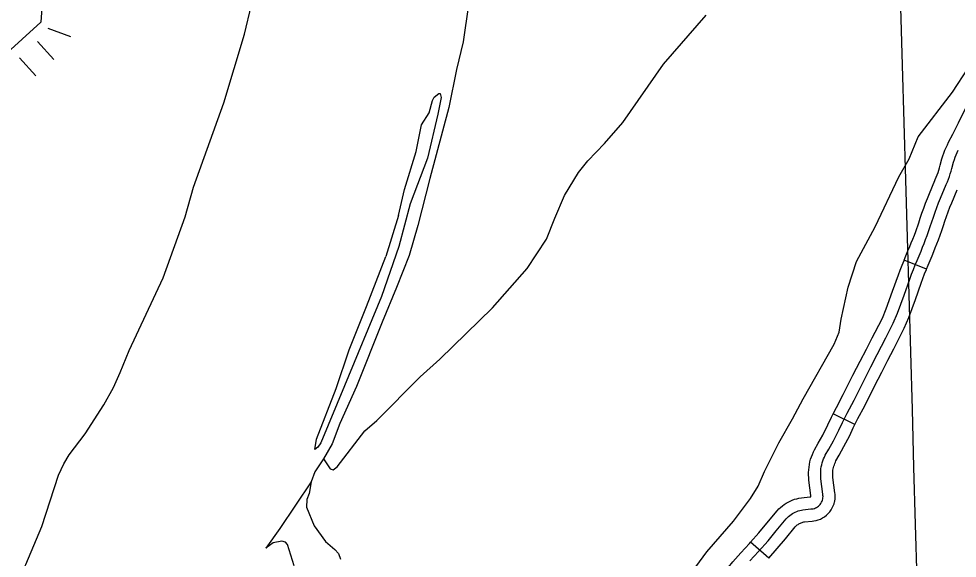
# Model space of a CAD drawing. Extents: x -19 to 366, y -4 to 359.
# Drawn here: x 162.955 to 164.055, y 176.057 to 176.69 of the extents above; entities that cross this region are included whole.
import ezdxf

# ---------------------------------------------------------------- set-up
doc = ezdxf.new("R2010")
doc.units = 0
for name, color, linetype in [('R_Border Prem', 7, 'Continuous'), ('R_Proposed Const Limits', 7, 'Continuous'), ('Sheet Fence', 7, 'Continuous'), ('T_Indications', 7, 'Continuous')]:
    doc.layers.add(name, color=color, linetype=linetype)

msp = doc.modelspace()

# ---------------------------------------------------------------- linework, layer by layer
at = {"layer": 'R_Border Prem'}
for points in [[(163.4879, 176.7474), (163.4757, 176.6627), (163.4681, 176.6303), (163.4588, 176.5857), (163.4365, 176.5026), (163.4225, 176.4475)], [(162.9818, 176.0946), (163.0014, 176.1549), (163.0075, 176.1681), (163.0139, 176.1787), (163.0325, 176.2033), (163.0544, 176.2373), (163.0656, 176.2576), (163.0737, 176.2752), (163.0839, 176.3008), (163.1239, 176.3862), (163.1496, 176.4576), (163.1594, 176.4923), (163.1951, 176.5914), (163.2195, 176.6717), (163.2276, 176.706)], [(163.3121, 176.174), (163.3199, 176.162), (163.3233, 176.1611), (163.3282, 176.1646), (163.3605, 176.2066), (163.3745, 176.219), (163.4253, 176.27), (163.4483, 176.2907), (163.5102, 176.3508), (163.5509, 176.3969), (163.5736, 176.4315), (163.5832, 176.4561), (163.5945, 176.4827), (163.6109, 176.5097), (163.6219, 176.5232), (163.6416, 176.5437), (163.6632, 176.5682), (163.7109, 176.6368), (163.7607, 176.6942)], [(163.7485, 176.0472), (163.7616, 176.0647), (163.7927, 176.1009), (163.8127, 176.1275), (163.8217, 176.1417), (163.8292, 176.1589), (163.8459, 176.1928), (163.8619, 176.2206), (163.8747, 176.2443), (163.911, 176.3082), (163.9166, 176.3225), (163.9192, 176.3375), (163.9271, 176.3752), (163.937, 176.4054), (163.959, 176.446), (163.9867, 176.5044), (163.9988, 176.5255), (164.0095, 176.5515), (164.0498, 176.6038), (164.0682, 176.6319)], [(163.4001, 176.4591), (163.407, 176.4896), (163.4206, 176.5344), (163.4271, 176.5656), (163.4358, 176.5794), (163.4399, 176.5941), (163.4419, 176.598), (163.4473, 176.6024), (163.449, 176.6024), (163.4499, 176.5977), (163.4462, 176.5779), (163.4338, 176.5263), (163.4135, 176.4728), (163.4002, 176.4228), (163.3799, 176.3644), (163.3368, 176.2593), (163.3088, 176.1925), (163.3053, 176.1877), (163.3017, 176.185), (163.3038, 176.197), (163.3268, 176.2562), (163.342, 176.3017), (163.3476, 176.3152)], [(163.4001, 176.4591), (163.3852, 176.4112)], [(163.4225, 176.4475), (163.4123, 176.4124), (163.3976, 176.3746), (163.3806, 176.3341), (163.3505, 176.2586), (163.3313, 176.2152), (163.3221, 176.1916), (163.3121, 176.174), (163.302, 176.1586), (163.2974, 176.147), (163.2606, 176.0923), (163.2445, 176.0692)], [(163.3476, 176.3152), (163.3625, 176.3525), (163.3852, 176.4112)], [(163.2974, 176.147), (163.2952, 176.1333), (163.2923, 176.1262), (163.2921, 176.1173), (163.301, 176.0954), (163.3142, 176.0771), (163.3253, 176.0674), (163.3294, 176.0628), (163.3319, 176.0564)], [(162.6494, 175.2851), (162.6649, 175.3309), (162.6709, 175.3598), (162.6806, 175.3902), (162.6948, 175.4248), (162.7055, 175.4544), (162.7137, 175.482), (162.7325, 175.5359), (162.7824, 175.6635), (162.7896, 175.6881), (162.7969, 175.7025), (162.8126, 175.7358), (162.8334, 175.7768), (162.8453, 175.8087), (162.8628, 175.8521), (162.8838, 175.8965), (162.9146, 175.9593), (162.9367, 175.9976), (162.9629, 176.0499), (162.9818, 176.0946)], [(163.2777, 176.0485), (163.2697, 176.0733), (163.2675, 176.0763), (163.263, 176.0775), (163.253, 176.0752), (163.2445, 176.0692)]]:
    msp.add_lwpolyline(points, dxfattribs=at)
at = {"layer": 'R_Proposed Const Limits'}
for p, q in [((162.9886, 176.679), (163.0152, 176.669)), ((162.9767, 176.6633), (162.9957, 176.6422)), ((162.9556, 176.6442), (162.9747, 176.6231)), ((162.9556, 176.6442), (162.9747, 176.6231))]:
    msp.add_line(p, q, dxfattribs=at)
msp.add_lwpolyline([(161.4068, 179.126), (161.9285, 178.5959), (162.5144, 178.0389), (162.7571, 177.6546), (162.9897, 177.3928), (163.0035, 177.0192), (162.9804, 176.6858), (162.8925, 176.6062), (162.6966, 176.3022), (162.7092, 176.2007), (162.531, 175.7899), (162.5053, 175.5454), (162.329, 175.3039), (162.1849, 174.9754), (162.1928, 174.5618)], dxfattribs=at)
at = {"layer": 'Sheet Fence'}
for points in [[(168.7902, 2.2442), (168.5607, 10.8615), (168.3304, 19.479), (168.0993, 28.0965), (167.8673, 36.7142), (167.6346, 45.3321), (167.4011, 53.95), (167.1668, 62.5681), (166.9316, 71.1863), (166.6957, 79.8047), (166.459, 88.4232), (166.2215, 97.0418), (165.9832, 105.6605), (165.7441, 114.2794), (165.5043, 122.8984), (165.2636, 131.5176), (165.0221, 140.1368), (164.7799, 148.7563), (164.5369, 157.3758), (164.2931, 165.9955), (164.0485, 174.6153), (163.8031, 183.2352), (163.5569, 191.8553), (163.31, 200.4755), (163.0623, 209.0959), (162.8138, 217.7164), (162.5645, 226.337), (162.3145, 234.9577), (162.0637, 243.5786), (161.8121, 252.1997), (161.5597, 260.8208), (161.3066, 269.4421), (161.0527, 278.0636), (160.798, 286.6851), (160.5426, 295.3068), (160.2864, 303.9287), (160.0294, 312.5507), (159.7717, 321.1728), (159.5132, 329.7951), (159.2539, 338.4175), (158.9939, 347.04)], [(0, 172.2839), (7.1335, 172.2883), (14.267, 172.3015), (21.4005, 172.3236), (28.5339, 172.3544), (35.6673, 172.3941), (42.8006, 172.4426), (49.9339, 172.4999), (57.0671, 172.566), (64.2002, 172.6409), (71.3332, 172.7246), (78.4661, 172.8172), (85.5989, 172.9186), (92.7315, 173.0287), (99.8641, 173.1477), (106.9964, 173.2755), (114.1286, 173.4122), (121.2606, 173.5576), (128.3925, 173.7119), (135.5241, 173.8749), (142.6555, 174.0468), (149.7867, 174.2275), (156.9177, 174.417), (164.0485, 174.6153), (171.179, 174.8224), (178.3092, 175.0383), (185.4392, 175.2631), (192.5688, 175.4966), (199.6982, 175.739), (206.8273, 175.9902), (213.9561, 176.2502), (221.0845, 176.5189), (228.2126, 176.7965), (235.3404, 177.083), (242.4677, 177.3782), (249.5948, 177.6822), (256.7214, 177.995), (263.8476, 178.3167), (270.9735, 178.6471), (278.0989, 178.9863), (285.2239, 179.3344), (292.3485, 179.6912), (299.4726, 180.0569), (306.5963, 180.4314), (313.7195, 180.8146), (320.8422, 181.2067), (327.9644, 181.6076), (335.0862, 182.0172), (342.2074, 182.4357)]]:
    msp.add_spline(points, degree=3, dxfattribs=at)
at = {"layer": 'T_Indications'}
for p, q in [((164.0193, 176.3963), (163.993, 176.407)), ((163.9352, 176.214), (163.9098, 176.2267)), ((163.8341, 176.0573), (163.8128, 176.0762))]:
    msp.add_line(p, q, dxfattribs=at)
for points in [[(164.029, 176.5004), (164.0293, 176.5012), (164.0306, 176.5041), (164.0317, 176.5068), (164.0327, 176.5096), (164.0336, 176.5124), (164.0345, 176.5152), (164.0353, 176.518), (164.0373, 176.5257), (164.0383, 176.529), (164.0394, 176.5324), (164.0407, 176.5357), (164.0421, 176.539), (164.0436, 176.5422), (164.0451, 176.5451), (164.0501, 176.5544), (164.0566, 176.5678), (164.0688, 176.5926), (164.0689, 176.5928)], [(163.8958, 176.1646), (163.8963, 176.167), (163.8969, 176.1693), (163.8976, 176.1715), (163.8985, 176.1737), (163.8994, 176.1759), (163.9005, 176.178), (163.9045, 176.1853), (163.9099, 176.1948), (163.9163, 176.2076), (163.9205, 176.2165), (163.9261, 176.2276), (163.9342, 176.2428), (163.9456, 176.2654), (163.954, 176.2817), (163.9613, 176.2962), (163.9715, 176.3158), (163.9802, 176.3329), (163.9853, 176.3447), (163.9928, 176.3656), (163.9997, 176.3847), (164.0017, 176.3902), (164.0038, 176.3957), (164.0059, 176.4012), (164.0082, 176.4066), (164.0104, 176.412), (164.0128, 176.4174), (164.0145, 176.4219), (164.0163, 176.4265), (164.0181, 176.4311), (164.0199, 176.4356), (164.0236, 176.4461), (164.0254, 176.4518), (164.0272, 176.4574), (164.0292, 176.463), (164.0313, 176.4685), (164.0334, 176.474), (164.0356, 176.4795), (164.0424, 176.4957), (164.0437, 176.4987), (164.0449, 176.5018), (164.0461, 176.5049), (164.0471, 176.508), (164.0481, 176.5111), (164.049, 176.5143), (164.051, 176.5219), (164.0518, 176.5248), (164.0528, 176.5276), (164.0538, 176.5304), (164.055, 176.5331), (164.0563, 176.5358)], [(163.993, 176.407), (163.995, 176.412), (163.9974, 176.4176), (163.9996, 176.4228), (164.0013, 176.427), (164.0031, 176.4316), (164.0049, 176.4363), (164.0066, 176.4406), (164.0101, 176.4506), (164.0119, 176.4562), (164.0138, 176.462), (164.0159, 176.4678), (164.018, 176.4735), (164.0202, 176.4793), (164.0225, 176.485), (164.029, 176.5004)], [(164.0193, 176.3963), (164.0213, 176.4011), (164.0235, 176.4064), (164.0259, 176.412), (164.0278, 176.4168), (164.0295, 176.4214), (164.0313, 176.4259), (164.0332, 176.4307), (164.037, 176.4416), (164.0389, 176.4473), (164.0407, 176.4527), (164.0426, 176.4581), (164.0446, 176.4635), (164.0466, 176.4688), (164.0488, 176.4741), (164.0552, 176.4894)], [(163.9555, 176.3159), (163.9589, 176.3223), (163.9674, 176.3389), (163.972, 176.3499), (163.9794, 176.3704), (163.9863, 176.3896), (163.9884, 176.3952), (163.9905, 176.4009), (163.9928, 176.4064), (163.993, 176.407)], [(163.9807, 176.3028), (163.9841, 176.3092), (163.9931, 176.3269), (163.9985, 176.3395), (164.0062, 176.3608), (164.013, 176.3799), (164.015, 176.3852), (164.017, 176.3906), (164.0191, 176.3959), (164.0193, 176.3963)], [(163.9098, 176.2267), (163.9135, 176.2341), (163.9216, 176.2493), (163.9329, 176.2718), (163.9414, 176.2882), (163.9486, 176.3026), (163.9555, 176.3159)], [(163.9352, 176.214), (163.9387, 176.221), (163.9468, 176.2362), (163.9582, 176.2589), (163.9667, 176.2753), (163.9739, 176.2897), (163.9807, 176.3028)], [(163.8836, 176.1296), (163.8836, 176.1296), (163.8836, 176.1297), (163.8836, 176.1298), (163.8834, 176.1307), (163.8813, 176.149), (163.881, 176.1518), (163.8809, 176.1549), (163.8809, 176.158), (163.881, 176.161), (163.8814, 176.1642), (163.8818, 176.1672), (163.8825, 176.1702), (163.8833, 176.1733), (163.8842, 176.1762), (163.8853, 176.1791), (163.8865, 176.1819), (163.8879, 176.1846), (163.8921, 176.1922), (163.8974, 176.2015), (163.9036, 176.2139), (163.9078, 176.2228), (163.9098, 176.2267)], [(163.9113, 176.1233), (163.9115, 176.1241), (163.9119, 176.1268), (163.912, 176.1296), (163.9119, 176.1323), (163.9116, 176.1342), (163.9095, 176.152), (163.9093, 176.1539), (163.9093, 176.1555), (163.9093, 176.1572), (163.9094, 176.1589), (163.9095, 176.1604), (163.9098, 176.1621), (163.9101, 176.1637), (163.9105, 176.1652), (163.9111, 176.1669), (163.9116, 176.1684), (163.9123, 176.1699), (163.913, 176.1714), (163.9169, 176.1783), (163.9224, 176.1882), (163.9291, 176.2014), (163.9333, 176.2103), (163.9352, 176.214)], [(163.8119, 176.0541), (163.822, 176.0652), (163.8333, 176.0779), (163.8429, 176.0893), (163.8547, 176.1036), (163.856, 176.105), (163.8574, 176.1063), (163.8588, 176.1075), (163.8604, 176.1086), (163.862, 176.1097), (163.8636, 176.1106), (163.8653, 176.1115), (163.867, 176.1122), (163.8688, 176.1129), (163.8706, 176.1134), (163.8725, 176.1138), (163.8743, 176.1142), (163.8837, 176.1151), (163.885, 176.1152), (163.8864, 176.1154), (163.8878, 176.1158), (163.8891, 176.1163), (163.8903, 176.1169), (163.8915, 176.1177), (163.8926, 176.1185), (163.8937, 176.1195), (163.8946, 176.1205), (163.8954, 176.1217), (163.8961, 176.1229), (163.8967, 176.1242), (163.8972, 176.1255), (163.8975, 176.1268), (163.8977, 176.1282), (163.8978, 176.1296), (163.8977, 176.131), (163.8975, 176.1324), (163.8954, 176.1505), (163.8952, 176.1528), (163.8951, 176.1552), (163.8951, 176.1576), (163.8952, 176.1599), (163.8954, 176.1623), (163.8958, 176.1646)], [(163.8128, 176.0762), (163.8226, 176.0872), (163.832, 176.0984), (163.8441, 176.1131), (163.846, 176.1151), (163.848, 176.117), (163.8501, 176.1187), (163.8523, 176.1203), (163.8545, 176.1218), (163.8569, 176.1231), (163.8593, 176.1244), (163.8618, 176.1254), (163.8644, 176.1264), (163.867, 176.1271), (163.8696, 176.1277), (163.8724, 176.1282), (163.8824, 176.1292), (163.8832, 176.1293), (163.8833, 176.1293), (163.8833, 176.1293), (163.8833, 176.1293), (163.8833, 176.1293), (163.8834, 176.1294), (163.8834, 176.1294), (163.8835, 176.1295), (163.8835, 176.1295), (163.8836, 176.1296), (163.8837, 176.1302)], [(163.8341, 176.0573), (163.8441, 176.0686), (163.8539, 176.0802), (163.8653, 176.0942), (163.866, 176.0949), (163.8668, 176.0956), (163.8676, 176.0963), (163.8685, 176.097), (163.8694, 176.0976), (163.8703, 176.0981), (163.8713, 176.0986), (163.8722, 176.099), (163.8732, 176.0993), (163.8743, 176.0997), (163.8753, 176.0999), (163.8762, 176.1001), (163.8849, 176.1009), (163.8869, 176.1011), (163.8896, 176.1016), (163.8923, 176.1023), (163.8949, 176.1033), (163.8973, 176.1046), (163.8996, 176.106), (163.9018, 176.1077), (163.9039, 176.1096), (163.9057, 176.1117), (163.9073, 176.1139), (163.9087, 176.1163), (163.9098, 176.1188), (163.9108, 176.1213), (163.9113, 176.1234)], [(163.7745, 176.0071), (163.7795, 176.0069), (163.779, 176.0228), (163.7793, 176.0262), (163.7798, 176.0289), (163.7804, 176.0317), (163.7812, 176.0343), (163.7821, 176.0369), (163.7831, 176.0395), (163.7843, 176.0419), (163.7856, 176.0444), (163.7871, 176.0468), (163.7886, 176.049), (163.7903, 176.0512), (163.7919, 176.0531), (163.8013, 176.0637), (163.8115, 176.0747), (163.8128, 176.0762)]]:
    msp.add_lwpolyline(points, dxfattribs=at)

doc.saveas('drawing.dxf')
